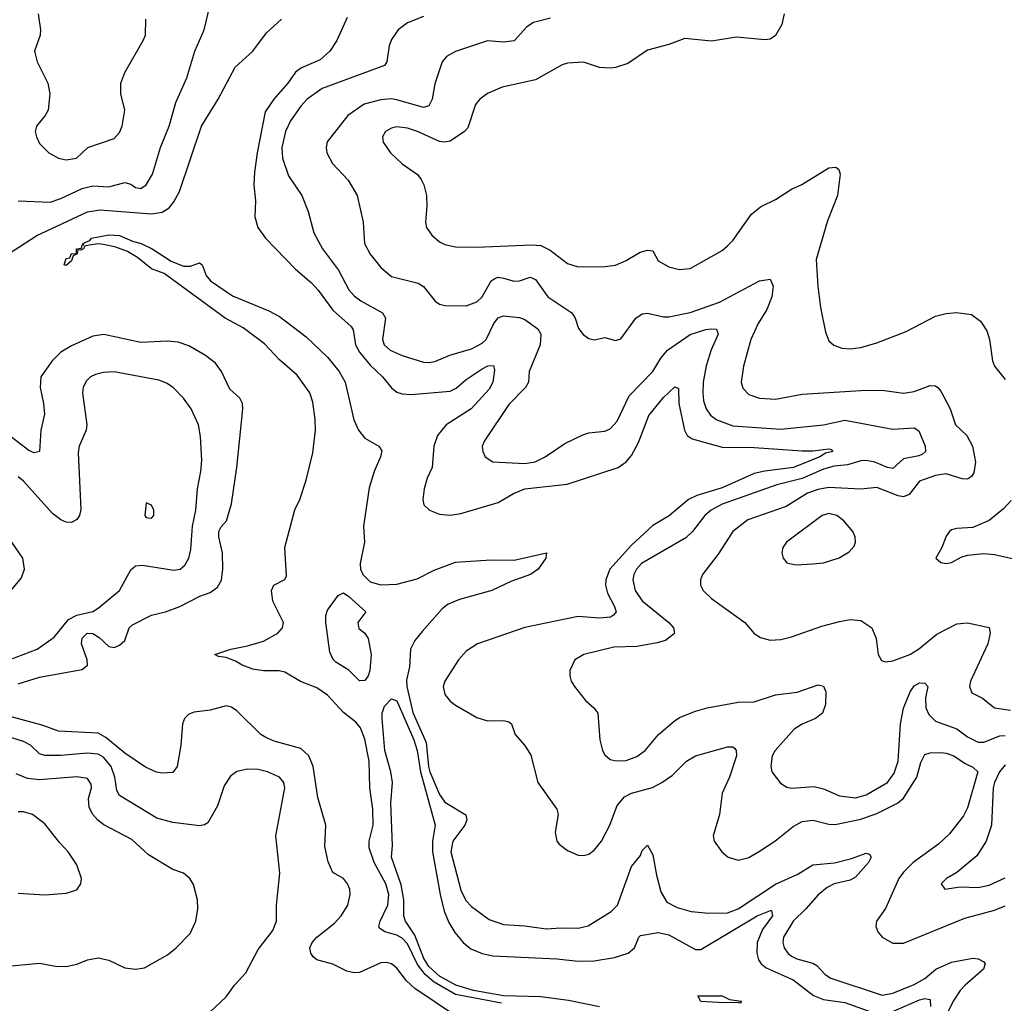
# Model space of a CAD drawing. Header units: inches. Extents: x 1305375 to 1407406, y 744550 to 841633.
# Tile 342 of 509: x 1380796 to 1384487, y 795023 to 798708. Entities that reach past the tile are written whole.
import ezdxf

# ---------------------------------------------------------------- set-up
doc = ezdxf.new("R2010")
doc.units = ezdxf.units.IN
doc.header["$MEASUREMENT"] = 0
doc.layers.add('B3789', color=7, linetype='Continuous')

msp = doc.modelspace()

# ---------------------------------------------------------------- linework, layer by layer
at = {"layer": 'B3789', "color": 5}
for points, elevation in [([(1380790, 798029.2), (1380910, 798024.8), (1380950, 798038.4), (1381030, 798075.6), (1381070, 798086), (1381130, 798081.8), (1381190, 798098.7), (1381212.6, 798092.6), (1381230, 798079.1), (1381250, 798076.3), (1381270.7, 798090), (1381294, 798130), (1381323.5, 798230), (1381356.8, 798310), (1381382, 798398), (1381422.3, 798490), (1381452.2, 798590), (1381487.3, 798670), (1381522.4, 798817.6)], 1040), ([(1380750, 797828.8), (1380860.1, 797899.9), (1381050, 797988.8), (1381095.9, 797995.9), (1381290, 797980.3), (1381330, 797987.1), (1381356, 798004), (1381374.2, 798025.8), (1381395.3, 798064.7), (1381477, 798310), (1381539.9, 798410), (1381604.2, 798530), (1381670, 798590.2), (1381721.4, 798658.6), (1381777.4, 798710)], 1020), ([(1380864.9, 798730), (1380874.6, 798670), (1380873.1, 798650), (1380851.5, 798590), (1380861.8, 798550), (1380901.6, 798470), (1380909.2, 798430), (1380902.7, 798370), (1380891.1, 798348.9), (1380858.4, 798310), (1380854, 798290), (1380859.5, 798270), (1380870, 798244.9), (1380905.5, 798210), (1380942, 798190), (1380970, 798182.8), (1381009.4, 798190), (1381050.9, 798229.1), (1381150, 798263.7), (1381170, 798285.5), (1381180.4, 798310), (1381189.8, 798370), (1381175.3, 798430), (1381174.8, 798470), (1381189.8, 798510), (1381259.2, 798630), (1381267.3, 798650), (1381268.6, 798710)], 1060), ([(1382023.5, 798716.5), (1381985.2, 798630), (1381958.9, 798590), (1381922.2, 798557.8), (1381852, 798528), (1381830, 798511.2), (1381800.9, 798470), (1381748.5, 798410), (1381716.9, 798363.1), (1381685.7, 798210), (1381676.7, 798136.7), (1381674.4, 798090), (1381680.5, 798030), (1381677.5, 797970), (1381688.4, 797930), (1381717.6, 797890), (1381830, 797773.4), (1381890, 797722.3), (1381915, 797695), (1381970, 797619.5), (1382038.1, 797558.1), (1382045.9, 797545.9), (1382055.3, 797490), (1382070, 797462.3), (1382110, 797414), (1382156.6, 797370), (1382190, 797328.4), (1382210, 797312.5), (1382230, 797306.1), (1382263.7, 797303.7), (1382410, 797316.2), (1382432.6, 797327.4), (1382470, 797360.4), (1382530, 797400.1), (1382550.9, 797410.9), (1382572.1, 797412.1), (1382575.5, 797395.5), (1382570.1, 797350), (1382555.5, 797324.5), (1382488.5, 797250), (1382395, 797190), (1382362.9, 797150), (1382348.8, 797110), (1382342.3, 797030), (1382323.5, 796990), (1382312.2, 796950), (1382307.1, 796910), (1382311.7, 796890), (1382332.4, 796870), (1382370, 796855.4), (1382410, 796851.7), (1382450, 796857.6), (1382590, 796899.2), (1382647.5, 796932.5), (1382689.9, 796950.1), (1382848.1, 796968.1), (1383039.1, 797030), (1383070, 797051.6), (1383090, 797075.4), (1383115.8, 797124.2), (1383155.1, 797224.9), (1383210, 797292.1), (1383252.7, 797332.7), (1383266.4, 797326.4), (1383267.7, 797270), (1383288.1, 797170), (1383299, 797150), (1383317.4, 797137.4), (1383430, 797106.9), (1383550, 797105.3), (1383730, 797092.4), (1383770, 797092.6), (1383830, 797100.8), (1383838.4, 797098.4), (1383844.2, 797090), (1383816.5, 797083.5), (1383796.1, 797070), (1383696.5, 797030), (1383590, 797017.2), (1383550, 797008), (1383430, 796954.4), (1383334.3, 796925.7), (1383302.8, 796910), (1383231.3, 796848.7), (1383170, 796812.7), (1383090, 796739.4), (1383008.9, 796650), (1382994.1, 796610), (1382992.5, 796590), (1382999.9, 796559.9), (1383026.1, 796510), (1383031.8, 796490), (1383022.7, 796477.3), (1383010.4, 796470), (1382970, 796465.9), (1382890, 796472.3), (1382690, 796430.8), (1382512, 796370), (1382470, 796342.4), (1382440.6, 796310), (1382390, 796229.7), (1382383.4, 796210), (1382390, 796179.7), (1382410, 796155.3), (1382430, 796139.8), (1382510, 796093.5), (1382550, 796080.7), (1382610, 796081.7), (1382630, 796077), (1382639.3, 796070), (1382653.7, 796030), (1382689.2, 795989.2), (1382712.4, 795952.4), (1382738.7, 795850), (1382809.3, 795750), (1382814.4, 795730), (1382804, 795664), (1382810.2, 795630.2), (1382819.1, 795619.1), (1382850, 795595.6), (1382890, 795577.6), (1382910, 795576.2), (1382930, 795582), (1382950, 795596.2), (1382977.4, 795630), (1383008.4, 795690), (1383035.8, 795764.2), (1383063.3, 795796.7), (1383090, 795810.1), (1383168.4, 795831.6), (1383203.5, 795850), (1383243, 795877), (1383295.3, 795930), (1383329.7, 795950), (1383450, 795984.1), (1383470, 795983.6), (1383477.2, 795977.2), (1383482.2, 795970), (1383483.5, 795950), (1383456.8, 795870), (1383430.1, 795810), (1383419.4, 795730), (1383396.5, 795650), (1383400.2, 795630), (1383428, 795590), (1383451.8, 795570), (1383490, 795558.8), (1383530, 795569.5), (1383570, 795592.6), (1383627.3, 795630), (1383695.4, 795684.6), (1383730, 795704), (1383770, 795709.1), (1383830, 795694.4), (1383853.1, 795693.1), (1383950, 795712.9), (1384010, 795733.3), (1384087, 795773), (1384110, 795791.3), (1384159.3, 795870), (1384174.5, 795925.5), (1384190, 795954.3), (1384210, 795961.2), (1384250, 795962.4), (1384270, 795960.4), (1384298.4, 795950), (1384341.2, 795921.2), (1384370, 795908), (1384388.7, 795890), (1384350, 795755.3), (1384334.4, 795725.6), (1384282.2, 795657.8), (1384240.6, 795619.4), (1384145.9, 795550), (1384110, 795514.4), (1384092.3, 795490), (1384041.6, 795378.4), (1384008.1, 795330), (1384006, 795310), (1384013.4, 795290), (1384029.2, 795270), (1384070, 795247.9), (1384110, 795248.3), (1384339, 795341), (1384450, 795371.3), (1384490, 795388.1)], 1020), ([(1382310, 798719.9), (1382250, 798696.5), (1382214.4, 798670), (1382190, 798634.7), (1382181.8, 798610), (1382172.9, 798550), (1382163.4, 798536.6), (1381930, 798451.1), (1381874.2, 798410), (1381850, 798384.4), (1381811, 798329), (1381793.1, 798290), (1381779.3, 798230), (1381781, 798190), (1381803.2, 798123.2), (1381853.8, 798050), (1381876.9, 797990), (1381899.3, 797910), (1381930.9, 797850), (1381990.9, 797770), (1382030, 797696.5), (1382050, 797673.4), (1382074.6, 797654.6), (1382156.5, 797610), (1382168, 797590), (1382155.9, 797510), (1382162.7, 797490), (1382185.5, 797470), (1382230, 797450.1), (1382310, 797425.6), (1382330, 797423.8), (1382352.7, 797427.3), (1382408.7, 797451.3), (1382490, 797475.1), (1382530, 797496.8), (1382544.5, 797510), (1382573.9, 797570), (1382590, 797591), (1382610, 797599.3), (1382670, 797592.1), (1382690, 797585.2), (1382738.5, 797550), (1382750.2, 797530), (1382747.9, 797490), (1382706.5, 797390), (1382704, 797350), (1382691.8, 797330), (1382630, 797266.2), (1382538.9, 797130), (1382530.3, 797110), (1382531.8, 797090), (1382541.3, 797070), (1382570, 797051.7), (1382690, 797045.6), (1382728, 797052), (1382766.6, 797070), (1382840.3, 797119.7), (1382907.5, 797152.5), (1382930, 797160.2), (1382990, 797166.2), (1383010, 797175.5), (1383036.5, 797203.5), (1383081.4, 797298.6), (1383169.1, 797390), (1383200.2, 797439.8), (1383225.2, 797470), (1383310, 797529.1), (1383367.8, 797547.8), (1383390.6, 797550.6), (1383408.2, 797548.2), (1383414.7, 797530), (1383388.4, 797471.6), (1383370, 797411.3), (1383358.7, 797350), (1383356.6, 797310), (1383360.1, 797280.1), (1383370.2, 797250), (1383386.5, 797226.5), (1383410, 797208.8), (1383470, 797187.1), (1383650, 797174.4), (1383810, 797190.1), (1383890, 797207.3), (1384070, 797173.4), (1384150, 797178.6), (1384167.2, 797167.2), (1384190.1, 797110), (1384191.4, 797090), (1384180.1, 797079.9), (1384166.5, 797073.5), (1384110, 797062.8), (1384070, 797026.9), (1384050, 797029.9), (1384002.5, 797050), (1383970, 797056.2), (1383950, 797055.4), (1383899.2, 797040.8), (1383850, 797035.5), (1383810, 797023.5), (1383730, 796988.6), (1383634.5, 796965.5), (1383430, 796892.8), (1383388.7, 796870), (1383364.6, 796850), (1383318, 796790), (1383293.3, 796766.7), (1383127.4, 796670), (1383108.9, 796650), (1383098.9, 796630), (1383094.6, 796610), (1383103.5, 796570), (1383130, 796531.1), (1383229.1, 796450), (1383247.2, 796430), (1383251.5, 796408.5), (1383217.3, 796382.7), (1383186.5, 796373.5), (1383110, 796359), (1383023.5, 796356.5), (1382910.5, 796330), (1382877.6, 796310), (1382858.7, 796270), (1382858, 796250), (1382863.7, 796230), (1382876.5, 796210), (1382917.3, 796157.3), (1382948.4, 796130), (1382963.7, 796110), (1382971.5, 796010), (1382980.6, 795970), (1382990, 795953.1), (1383010, 795936.5), (1383031.6, 795931.6), (1383070, 795932.9), (1383110, 795947.2), (1383140.8, 795970), (1383190.5, 796029.5), (1383250, 796079.7), (1383270, 796093), (1383330, 796117.8), (1383374, 796130), (1383490, 796150.9), (1383550, 796152.3), (1383630, 796178.7), (1383711, 796189), (1383790, 796215.6), (1383810, 796210.4), (1383817.7, 796190), (1383817.4, 796142.6), (1383805.7, 796110), (1383779.5, 796090), (1383730, 796069.1), (1383699.1, 796050), (1383628.2, 795970), (1383616.5, 795950), (1383611.5, 795911.5), (1383616, 795890), (1383648, 795848), (1383672.4, 795832.4), (1383690, 795829.2), (1383774.4, 795834.4), (1383810, 795826), (1383870, 795800.5), (1383930, 795792.1), (1383970, 795803.9), (1384049.5, 795850.5), (1384075, 795885), (1384089, 795930), (1384098, 796070), (1384110, 796128.8), (1384134.2, 796190), (1384150, 796212.7), (1384170, 796223.2), (1384190, 796222.6), (1384200.9, 796210), (1384192.3, 796167.7), (1384193.5, 796130), (1384204.6, 796104.6), (1384230, 796079.6), (1384310, 796050.6), (1384350, 796020.7), (1384390, 796000.7), (1384410, 796001), (1384470, 796024.5), (1384490, 796026.7)], 1040), ([(1382785.8, 798714.2), (1382722.2, 798697.8), (1382697.8, 798682.2), (1382650, 798629.8), (1382610, 798623.8), (1382550, 798628.7), (1382430, 798588.8), (1382396.5, 798570), (1382380.2, 798550), (1382352.4, 798467.6), (1382342.5, 798410), (1382330, 798385.8), (1382310, 798379.9), (1382210, 798408.1), (1382190, 798411.3), (1382150, 798408.5), (1382087.7, 798392.3), (1382026, 798350), (1381948.7, 798251.3), (1381944.7, 798230), (1381946.9, 798210), (1381969.2, 798170), (1382027, 798107), (1382061.8, 798050), (1382084, 797950), (1382089.2, 797870), (1382110.2, 797830), (1382150, 797780.2), (1382190, 797745.5), (1382290, 797721.7), (1382310, 797708.5), (1382354.2, 797654.2), (1382370, 797642), (1382390, 797636.9), (1382470, 797636.5), (1382510, 797651), (1382530.4, 797670), (1382563.2, 797730), (1382579.8, 797740.2), (1382590, 797743.4), (1382610, 797740.4), (1382650, 797728.1), (1382670, 797729.6), (1382710, 797744.2), (1382730, 797734.7), (1382776, 797670), (1382865.6, 797610), (1382879, 797590), (1382891.1, 797551.1), (1382908.7, 797528.7), (1382930, 797513.4), (1382950, 797508.8), (1382990, 797518), (1383030, 797506), (1383050, 797512.2), (1383105.6, 797590), (1383130, 797605.6), (1383150, 797608.5), (1383210, 797595.3), (1383230, 797595.1), (1383310, 797611.8), (1383419.8, 797650), (1383570, 797730.2), (1383610, 797735.5), (1383620.2, 797710), (1383616.1, 797670), (1383597.1, 797622.9), (1383564.9, 797570), (1383536.9, 797510), (1383509.3, 797410), (1383501.1, 797350), (1383507.5, 797327.5), (1383530, 797303.5), (1383570.1, 797290.1), (1383630, 797286.8), (1383730, 797305.6), (1383950, 797319.4), (1384030, 797319.7), (1384110, 797308.4), (1384150, 797315.2), (1384210, 797338), (1384230, 797335.9), (1384238.3, 797330), (1384250, 797316.5), (1384284.5, 797250), (1384304.7, 797190), (1384346.5, 797150), (1384368.6, 797110), (1384379.8, 797050), (1384373.1, 797010), (1384363.8, 796996.2), (1384350, 796986.9), (1384330, 796988), (1384270, 797006.5), (1384230, 797000.5), (1384170, 796978.9), (1384131.1, 796928.9), (1384110, 796921), (1384090, 796924.7), (1384010, 796955), (1383950, 796949.2), (1383830, 796955.3), (1383790, 796948.4), (1383750, 796934.7), (1383670, 796883.6), (1383526.3, 796833.7), (1383470.2, 796790), (1383414, 796706), (1383356, 796630), (1383348.8, 796610), (1383348.9, 796590), (1383358.9, 796570), (1383390, 796539), (1383514, 796450), (1383550, 796407.7), (1383573.4, 796393.4), (1383610, 796383), (1383650, 796385.5), (1383690, 796395.3), (1383803.8, 796436.2), (1383870, 796453.2), (1383910, 796460.2), (1383950, 796457.2), (1383990.2, 796430), (1384006.4, 796390), (1384014.9, 796330), (1384026.6, 796306.6), (1384041.7, 796301.7), (1384070, 796305.8), (1384132.6, 796330), (1384165.1, 796350), (1384234.2, 796405.8), (1384310, 796444.9), (1384350, 796447.9), (1384430, 796430.3), (1384434.2, 796410), (1384425.2, 796370), (1384360.7, 796230), (1384356.5, 796210), (1384365.7, 796185.7), (1384405.5, 796165.5), (1384450.2, 796130.2), (1384510, 796120.6)], 1060), ([(1383662.6, 798730), (1383652.9, 798690), (1383630, 798649.5), (1383610, 798635.1), (1383590, 798632.8), (1383482.9, 798642.9), (1383390, 798628), (1383290, 798638.2), (1383230, 798615.1), (1383150, 798594), (1383075.5, 798544.5), (1383029.7, 798529.7), (1383010, 798526.2), (1382970.3, 798529.7), (1382910, 798549.8), (1382850, 798545.6), (1382830, 798538.8), (1382730, 798482.9), (1382604.6, 798455.4), (1382550, 798432.3), (1382521.3, 798410), (1382504.9, 798390), (1382476.5, 798303.5), (1382464.2, 798290), (1382410, 798253), (1382390, 798249), (1382370, 798251.8), (1382287.6, 798290), (1382250, 798302), (1382210, 798306.5), (1382190, 798302.2), (1382167.4, 798290), (1382156.5, 798270), (1382158.5, 798250), (1382186, 798210), (1382230, 798168.9), (1382287.7, 798127.7), (1382301.5, 798110), (1382311.3, 798090), (1382320.7, 798050), (1382322.4, 798010), (1382316.9, 797950), (1382321.5, 797930), (1382340.9, 797900.9), (1382370, 797876.5), (1382390, 797866), (1382430, 797857.8), (1382510, 797856.1), (1382715.1, 797864.9), (1382750, 797861.9), (1382785, 797845), (1382850, 797795.2), (1382890, 797782.8), (1382990, 797783.1), (1383030, 797789.1), (1383070, 797806.4), (1383122.8, 797837.2), (1383150, 797844.9), (1383170, 797842.4), (1383190, 797805.3), (1383230, 797782.6), (1383270, 797771.8), (1383310, 797776.4), (1383430, 797843.8), (1383450, 797860.5), (1383470, 797881.6), (1383540.2, 797979.8), (1383573.2, 798006.8), (1383630, 798034.9), (1383690, 798073.8), (1383728.9, 798091.1), (1383830, 798152.7), (1383855.5, 798155.5), (1383867.5, 798147.5), (1383872, 798130), (1383862, 798050), (1383825.1, 797954.9), (1383782.6, 797810), (1383787.7, 797710), (1383798.2, 797630), (1383817, 797537), (1383830, 797505.5), (1383848.2, 797488.2), (1383877.8, 797477.8), (1383910, 797474.7), (1383950, 797480.2), (1384010, 797496.9), (1384119.9, 797539.9), (1384230, 797597.3), (1384270, 797607.7), (1384308.5, 797611.5), (1384364, 797604), (1384398.5, 797578.5), (1384422.3, 797542.3), (1384432, 797510), (1384443, 797430), (1384450.6, 797410), (1384490, 797360.7)], 1080), ([(1382602.5, 795022.5), (1382430, 795056), (1382350, 795101.5), (1382315.8, 795130), (1382287.5, 795167.5), (1382250, 795245.2), (1382230, 795266.4), (1382210, 795277.6), (1382164.8, 795290), (1382144.6, 795304.6), (1382141.9, 795310), (1382147.3, 795330), (1382176.8, 795390), (1382179.5, 795430), (1382168.1, 795470), (1382124.9, 795550), (1382105.7, 795605.7), (1382106.6, 795630), (1382120.6, 795690), (1382120.4, 795750), (1382108.9, 795830), (1382106.2, 795930), (1382090, 796012.7), (1382074.2, 796054.2), (1382055.9, 796075.9), (1382010, 796112.7), (1381950, 796177.7), (1381910, 796204.7), (1381848.6, 796228.6), (1381790, 796263.1), (1381768.4, 796268.4), (1381710, 796267.9), (1381670, 796274.8), (1381630, 796289.2), (1381605, 796305), (1381570, 796318), (1381541.6, 796321.6), (1381527.3, 796330), (1381587, 796350), (1381650, 796361.9), (1381710, 796379.3), (1381764.1, 796410), (1381781, 796430), (1381785.3, 796450), (1381744.8, 796530), (1381739.5, 796570), (1381749.2, 796590), (1381789.7, 796610.3), (1381796.1, 796623.9), (1381789.8, 796730), (1381828, 796872), (1381846.4, 796910), (1381870, 796982.8), (1381895, 797085), (1381905, 797170), (1381903.6, 797210), (1381895.5, 797275.5), (1381883.8, 797310), (1381836.8, 797376.8), (1381770, 797433.7), (1381714.2, 797494.2), (1381634, 797554), (1381566.9, 797590), (1381337.7, 797757.7), (1381290, 797774.5), (1381237.2, 797817.2), (1381199.6, 797839.6), (1381156.1, 797856.1), (1381110, 797865.7), (1381090, 797868), (1381056.9, 797863.1), (1381040.7, 797859.3), (1381035.5, 797850), (1381024.8, 797844.8), (1381013.7, 797846.3), (1381010.9, 797830.9), (1380995.9, 797824.1), (1380990, 797805.1), (1380970, 797787.1), (1380962.7, 797790), (1380970, 797813.6), (1380984.5, 797815.5), (1380990, 797832.3), (1381009.4, 797830.6), (1381008.7, 797850), (1381027.2, 797852.8), (1381030, 797864.7), (1381036.4, 797863.6), (1381032.3, 797870), (1381059.4, 797880.6), (1381065.4, 797890), (1381130, 797902.1), (1381170, 797899.2), (1381218.5, 797878.5), (1381251.3, 797870), (1381292.5, 797850), (1381364, 797804), (1381410, 797784.4), (1381435.8, 797784.2), (1381470, 797797.3), (1381479.5, 797790), (1381495.5, 797750), (1381511.6, 797730), (1381594, 797674), (1381730, 797617.8), (1381770, 797596.6), (1381870, 797520.1), (1381950, 797443.4), (1381994.1, 797390), (1382016.3, 797350), (1382049.2, 797209.2), (1382065.9, 797170), (1382090, 797140.8), (1382142.6, 797110), (1382153.4, 797093.4), (1382148.8, 797070), (1382124.4, 797015.6), (1382106.2, 796953.8), (1382085.5, 796810), (1382088.3, 796750), (1382073, 796670), (1382074.3, 796650), (1382082.5, 796630), (1382110, 796602.5), (1382150.1, 796590.1), (1382210, 796592.6), (1382286.4, 796613.6), (1382350, 796645.3), (1382430, 796675), (1382563.9, 796683.9), (1382650, 796683.7), (1382770.7, 796710), (1382768.4, 796690), (1382740.2, 796650), (1382711.5, 796630), (1382637, 796603), (1382566.3, 796570), (1382444.8, 796535.2), (1382402.2, 796517.8), (1382379.5, 796500.5), (1382304.4, 796415.6), (1382277.8, 796382.2), (1382261.5, 796350), (1382256.9, 796283.1), (1382246.4, 796233.6), (1382247.5, 796210), (1382270, 796112.6), (1382319.9, 795999.9), (1382328.2, 795910), (1382334, 795890), (1382370, 795804.7), (1382390, 795776.4), (1382468.3, 795728.3), (1382472.1, 795710), (1382465.2, 795690), (1382419.5, 795630), (1382412.2, 795590), (1382450, 795447), (1382468.1, 795408.1), (1382490, 795384.9), (1382556.6, 795336.6), (1382610, 795317.9), (1382690, 795313), (1382770, 795301.4), (1382825.4, 795305.4), (1382890, 795303.5), (1382927.1, 795312.9), (1383013.5, 795366.5), (1383037.3, 795390), (1383090, 795534.7), (1383123, 795577), (1383130, 795594.9), (1383150, 795615.2), (1383170, 795578.8), (1383183.1, 795503.1), (1383200.1, 795440.1), (1383222.1, 795402.1), (1383261.4, 795381.4), (1383313.9, 795366.1), (1383379.8, 795359.8), (1383450, 795361.8), (1383490, 795376.4), (1383630, 795468.7), (1383713.6, 795506.4), (1383770, 795541.1), (1383850.6, 795549.4), (1383914.8, 795565.2), (1383970, 795585.2), (1383981.7, 795581.7), (1383988.2, 795570), (1383977.7, 795550), (1383930, 795494.8), (1383910, 795484.2), (1383850, 795469.9), (1383823.2, 795456.8), (1383790, 795429.5), (1383743.9, 795376.1), (1383696.3, 795330), (1383660.1, 795270), (1383657.5, 795250), (1383661.5, 795230), (1383675.3, 795210), (1383690, 795199.6), (1383710, 795189.7), (1383770, 795173.3), (1383784.6, 795164.6), (1383816.3, 795130), (1383836.6, 795116.6), (1384030, 795052.9), (1384070, 795060.6), (1384150, 795092.4), (1384190, 795115.7), (1384230.4, 795150), (1384290, 795176.7), (1384370, 795191.4), (1384390, 795189.1), (1384410, 795177.7), (1384415.3, 795170), (1384409.1, 795150), (1384340.7, 795090), (1384321.8, 795070), (1384295.4, 795030), (1384257.2, 794950)], 980), ([(1380790, 796219.2), (1380870, 796244.9), (1381030, 796273.4), (1381050.8, 796290), (1381049, 796310), (1381027.1, 796370), (1381029.8, 796390.2), (1381048.7, 796410), (1381070, 796408), (1381093.7, 796393.7), (1381130, 796360.1), (1381150, 796356), (1381170, 796364.7), (1381190, 796382.3), (1381206.2, 796430), (1381218.8, 796441.2), (1381290, 796476.8), (1381343, 796490), (1381396.9, 796510), (1381471.4, 796548.6), (1381510, 796562.1), (1381537.8, 796582.2), (1381552.1, 796607.9), (1381557.6, 796650), (1381556, 796710), (1381542.3, 796770), (1381543.1, 796790), (1381551.6, 796808.4), (1381570.8, 796830), (1381590, 796894.8), (1381610.6, 797030.6), (1381633.1, 797250), (1381631.2, 797270), (1381620.9, 797290), (1381584.1, 797324.1), (1381552.9, 797390), (1381530, 797420.9), (1381492.4, 797450), (1381430, 797486.8), (1381390, 797500.2), (1381350, 797503.7), (1381250, 797498.4), (1381111.1, 797528.9), (1381070, 797522.5), (1380990, 797486.5), (1380950, 797462.4), (1380917.6, 797430), (1380875.3, 797370), (1380872.7, 797330), (1380885.6, 797270), (1380888.9, 797230), (1380875.3, 797170), (1380870, 797089.7), (1380850, 797084.8), (1380830, 797093.6), (1380750, 797154.7)], 1020), ([(1380730, 796300.1), (1380861.1, 796350), (1380925.4, 796394.6), (1380979.2, 796460.8), (1381010, 796476.5), (1381070, 796490.2), (1381090, 796503.8), (1381170.7, 796570), (1381213.1, 796646.9), (1381230, 796661.4), (1381256.2, 796663.8), (1381374.5, 796645.5), (1381397.4, 796650), (1381415.3, 796664.7), (1381429.8, 796690), (1381437.2, 796722.8), (1381443.6, 796810), (1381456.2, 796870), (1381463, 796950), (1381475.2, 797015.2), (1381478.3, 797058.3), (1381474.1, 797145.9), (1381466.2, 797190), (1381439.1, 797250), (1381409.8, 797289.8), (1381371.1, 797330), (1381346.8, 797346.8), (1381318, 797358), (1381150, 797389.1), (1381110, 797386.6), (1381080.8, 797379.2), (1381061.7, 797370), (1381045.8, 797354.2), (1381033.4, 797330), (1381031.3, 797310), (1381048.1, 797190), (1381044.7, 797170), (1381018.6, 797110), (1381015, 797085), (1381025.8, 796874.2), (1381019.6, 796850), (1381010, 796835.1), (1380990, 796824.4), (1380970, 796825.1), (1380950, 796834.2), (1380918.6, 796858.6), (1380810, 796978.7), (1380790, 796995.7)], 1040), ([(1384513.1, 796906.9), (1384484.2, 796875.8), (1384430, 796831.8), (1384370, 796805.1), (1384310, 796802), (1384290, 796797), (1384282, 796790), (1384270, 796773.2), (1384253, 796730), (1384230.8, 796690), (1384250, 796674), (1384270, 796670.4), (1384290, 796674), (1384325.9, 796694.1), (1384350, 796702), (1384410, 796708), (1384450, 796704.9), (1384550, 796681.6)], 1080), ([(1380766.6, 796573.4), (1380803, 796617), (1380814.3, 796650), (1380807.3, 796690), (1380766.9, 796750)], 1060), ([(1382970, 795009.3), (1382852.9, 795032.9), (1382750, 795047.2), (1382610.1, 795050.1), (1382497.2, 795070), (1382431.3, 795090), (1382370, 795124.1), (1382330, 795160.6), (1382310.8, 795190), (1382277.8, 795277.8), (1382242.6, 795330), (1382236, 795350), (1382236.2, 795410), (1382226.7, 795466.7), (1382189.9, 795570), (1382194, 795614), (1382187.5, 795772.5), (1382193.6, 795850), (1382187.5, 795890), (1382164.9, 795970), (1382155, 796090), (1382155, 796110), (1382163.5, 796136.5), (1382190, 796163.8), (1382210, 796155.8), (1382273.8, 796010), (1382286.3, 795970), (1382298.4, 795890), (1382354.2, 795690), (1382344, 795630), (1382344.1, 795590), (1382372.1, 795430), (1382387.8, 795367.8), (1382405.4, 795325.4), (1382427.9, 795287.9), (1382458.5, 795250), (1382486.9, 795226.9), (1382530, 795209.1), (1382570, 795200.1), (1382810, 795189.6), (1382890, 795180.1), (1382950, 795181.1), (1383025.7, 795194.3), (1383077, 795210), (1383101, 795230), (1383116.8, 795270), (1383123.9, 795276.1), (1383190, 795287.3), (1383230, 795279.3), (1383330, 795223.9), (1383350, 795223.9), (1383560.3, 795350), (1383610.9, 795370.9), (1383614.8, 795370), (1383617.7, 795350), (1383580.7, 795299.3), (1383560.9, 795250), (1383559.3, 795210), (1383566, 795186), (1383576.3, 795170), (1383595.2, 795155.2), (1383695.9, 795110), (1383771.7, 795051.7), (1383810, 795037.2), (1383890, 795025.5), (1384004.1, 794984.1)], 960), ([(1382430, 794976), (1382277.6, 795077.6), (1382246.6, 795106.6), (1382210, 795153.8), (1382190, 795169.9), (1382170, 795175.9), (1382150, 795174.6), (1382070, 795138.3), (1382050, 795136.5), (1382023, 795143), (1381970, 795168.8), (1381910, 795185.6), (1381896.7, 795196.7), (1381887.5, 795210), (1381884.1, 795230), (1381891.9, 795250), (1381909.7, 795270.3), (1381976.8, 795323.2), (1382001.3, 795350), (1382025.9, 795390), (1382035.4, 795430), (1382033.6, 795450), (1382024.8, 795470), (1382010, 795489.7), (1381970, 795513), (1381952.5, 795552.5), (1381940.2, 795610), (1381944.2, 795690), (1381914.3, 795794.3), (1381896.4, 795910), (1381879.9, 795950), (1381850, 795977.3), (1381750, 796004.8), (1381718.6, 796018.6), (1381700.4, 796030), (1381610, 796118.2), (1381590, 796132.8), (1381570, 796137.3), (1381510, 796120.5), (1381450, 796113.1), (1381430, 796106.4), (1381414.4, 796090), (1381405.9, 796070), (1381400.1, 795990), (1381386.5, 795910), (1381370, 795887.1), (1381330, 795884.7), (1381308.4, 795888.4), (1381267.8, 795907.8), (1381190, 795959.7), (1381118.5, 796018.5), (1381090, 796034.4), (1380942.1, 796042.1), (1380883.8, 796063.8), (1380690, 796115.4)], 1020), ([(1381510, 794990.8), (1381570, 795046.4), (1381601.1, 795090), (1381643.3, 795136.7), (1381690, 795223.8), (1381745.2, 795294.8), (1381758.7, 795330), (1381759.1, 795390), (1381771.1, 795510), (1381756.5, 795650), (1381789.8, 795829.8), (1381786, 795850), (1381770.3, 795870.3), (1381725.6, 795890), (1381690, 795899.1), (1381650, 795899.4), (1381610, 795891.7), (1381586, 795874), (1381562.9, 795837.1), (1381537.7, 795762.3), (1381501.3, 795698.7), (1381489.2, 795690.8), (1381470, 795687.7), (1381370, 795699.8), (1381310, 795716.1), (1381170, 795800.8), (1381160.4, 795820.4), (1381152.9, 795870), (1381138.4, 795910), (1381110, 795944.4), (1381090, 795955.7), (1381050, 795960.1), (1380950, 795950.8), (1380890, 795950.9), (1380870, 795957.6), (1380837, 795990), (1380810, 796004.1), (1380730, 796028.4)], 1040), ([(1384490, 795915.9), (1384469.3, 795890), (1384450.1, 795850), (1384446.2, 795830), (1384439.4, 795690), (1384418.8, 795630), (1384385, 795575), (1384310, 795512.6), (1384270.7, 795490), (1384250.8, 795470), (1384264.7, 795450), (1384321.3, 795458.7), (1384390, 795456), (1384430, 795465.3), (1384490, 795492.5)], 1040), ([(1380710, 795158.5), (1380870, 795172.8), (1380930, 795161.2), (1380970, 795160.2), (1381010, 795169.3), (1381050, 795186), (1381090, 795192.7), (1381130, 795183.6), (1381190, 795155.3), (1381230, 795150.4), (1381264.4, 795155.6), (1381350, 795203.6), (1381383, 795230), (1381435.5, 795284.5), (1381455.8, 795330), (1381463.3, 795376.7), (1381462.7, 795410), (1381447.3, 795467.3), (1381433.7, 795490), (1381410, 795509.7), (1381370, 795524.5), (1381278.7, 795578.7), (1381216, 795636), (1381111.4, 795691.4), (1381088.4, 795708.4), (1381069.9, 795730), (1381056.9, 795756.9), (1381054.3, 795790), (1381064.9, 795830), (1381064.3, 795844.3), (1381050, 795864.8), (1381010, 795870.8), (1380870, 795860.4), (1380825.1, 795865.1), (1380782.2, 795882.2)], 1060), ([(1380790, 795435.3), (1380890, 795428.7), (1380970, 795435.8), (1381010, 795448.2), (1381025.6, 795470), (1381027.8, 795490), (1381010, 795540.9), (1380978, 795590), (1380944.7, 795624.7), (1380890, 795695.1), (1380843.7, 795730), (1380810, 795739.8), (1380790, 795740.3)], 1080), ([(1384054.7, 794985.3), (1384170, 795035.1), (1384190, 795040.1), (1384210, 795036.5), (1384210.8, 795010)], 960)]:
    msp.add_lwpolyline(points, dxfattribs=dict(at, elevation=elevation))
for points, elevation in [([(1381270, 796898), (1381265.5, 796850), (1381270, 796842.8), (1381290, 796840.7), (1381299.3, 796850), (1381299.3, 796870), (1381290, 796888.7)], 1060), ([(1383830, 796857.5), (1383804.6, 796850), (1383670.4, 796750), (1383657.1, 796730), (1383653, 796710), (1383658, 796690), (1383672.5, 796672.5), (1383705.7, 796665.7), (1383770, 796668.9), (1383810, 796673.4), (1383868.6, 796691.4), (1383906, 796714), (1383924, 796736), (1383929.6, 796750), (1383928.2, 796770), (1383919.7, 796790), (1383885.7, 796830), (1383859.7, 796850)], 1080), ([(1382070, 796230.4), (1382030, 796270.4), (1381981.4, 796301.4), (1381971.3, 796311.3), (1381958.5, 796338.5), (1381943.2, 796450), (1381943.8, 796476.2), (1381950, 796495.2), (1381990, 796550.3), (1382010, 796560.3), (1382030, 796547.5), (1382093.7, 796490), (1382064.3, 796450), (1382067.4, 796427.4), (1382090.1, 796410.1), (1382102.3, 796390), (1382113.7, 796330), (1382108.5, 796270), (1382102.2, 796250), (1382090, 796232.7)], 960), ([(1383496.9, 795023.1), (1383490, 795025.2), (1383436.1, 795023.9), (1383350, 795029.9), (1383338, 795050), (1383430, 795050.1), (1383456.7, 795036.7), (1383502, 795030)], 940)]:
    msp.add_lwpolyline(points, close=True, dxfattribs=dict(at, elevation=elevation))

doc.saveas('drawing.dxf')
